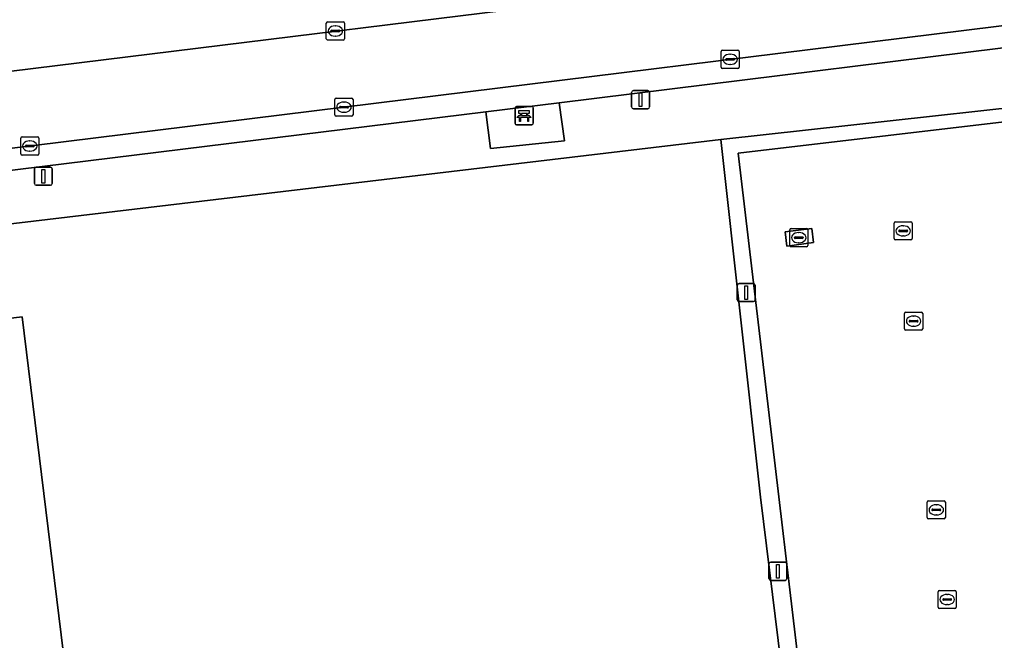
# Model space of a CAD drawing. Extents: x 161477 to 163040, y 383680 to 384871.
# Drawn here: x 162175.3 to 162229.1, y 384011.8 to 384046.1 of the extents above; entities that cross this region are included whole.
import ezdxf

# ---------------------------------------------------------------- set-up
doc = ezdxf.new("R2010")
doc.units = 0
for name, color, linetype in [('IMGEO_Bank', 7, 'Continuous'), ('IMGEO_Berm_groen', 7, 'Continuous'), ('IMGEO_Erf', 7, 'Continuous'), ('IMGEO_Grasland_overig', 7, 'Continuous'), ('IMGEO_Groenvoorziening', 7, 'Continuous'), ('IMGEO_Haag', 7, 'Continuous'), ('IMGEO_Kolk', 7, 'Continuous'), ('IMGEO_Lichtmast', 7, 'Continuous'), ('IMGEO_Loofbos', 7, 'Continuous'), ('IMGEO_Rijbaan_lokaal_gesloten', 7, 'Continuous'), ('IMGEO_Rioolput', 7, 'Continuous'), ('IMGEO_Terreindeel_open', 7, 'Continuous'), ('IMGEO_Voetpad_open', 7, 'Continuous')]:
    doc.layers.add(name, color=color, linetype=linetype)

msp = doc.modelspace()

# ---------------------------------------------------------------- linework, layer by layer
at = {"layer": 'IMGEO_Bank'}
for p, q in [((162202.681, 384040.354), (162202.681, 384041.195)), ((162202.681, 384041.195), (162202.681, 384040.354)), ((162202.756, 384041.279), (162203.597, 384041.279)), ((162203.597, 384041.279), (162202.756, 384041.279)), ((162203.681, 384041.204), (162203.681, 384040.363)), ((162203.681, 384040.363), (162203.681, 384041.204)), ((162203.378, 384040.677), (162202.985, 384040.677)), ((162202.99, 384040.785), (162202.99, 384040.891)), ((162203.034, 384040.891), (162203.034, 384040.785)), ((162203.322, 384040.897), (162203.04, 384040.897)), ((162203.04, 384040.779), (162203.322, 384040.779)), ((162203.328, 384040.785), (162203.328, 384040.891)), ((162203.372, 384040.891), (162203.372, 384040.785)), ((162203.606, 384040.279), (162202.765, 384040.279)), ((162202.765, 384040.279), (162203.606, 384040.279))]:
    msp.add_line(p, q, dxfattribs=at)
for points in [[(162202.984, 384040.897), (162202.898, 384040.897), (162202.898, 384041.058), (162203.461, 384041.058), (162203.461, 384040.897), (162203.378, 384040.897)], [(162202.928, 384040.677), (162202.786, 384040.677), (162202.898, 384040.779), (162202.984, 384040.779)], [(162202.978, 384040.67), (162202.978, 384040.463), (162202.935, 384040.463), (162202.935, 384040.67)], [(162203.378, 384040.779), (162203.461, 384040.779), (162203.573, 384040.677), (162203.434, 384040.677)], [(162203.428, 384040.67), (162203.428, 384040.463), (162203.384, 384040.463), (162203.384, 384040.67)]]:
    msp.add_lwpolyline(points, dxfattribs=at)
for centre, radius, start, end in [((162202.759, 384041.201), 0.0779, 92.4484, 184.2845), ((162202.759, 384041.201), 0.0779, 92.4484, 184.2845), ((162203.603, 384041.201), 0.0779, 2.4484, 94.2845), ((162203.603, 384041.201), 0.0779, 2.4484, 94.2845), ((162202.928, 384040.67), 0.00671, 2.8957, 87.1043), ((162202.985, 384040.67), 0.00671, 92.8957, 177.1043), ((162202.983, 384040.89), 0.00671, 2.8957, 87.1043), ((162202.983, 384040.786), 0.00671, 272.8957, 357.1043), ((162203.04, 384040.89), 0.00671, 92.8957, 177.1043), ((162203.04, 384040.786), 0.00671, 182.8957, 267.1043), ((162203.322, 384040.89), 0.00671, 2.8957, 87.1043), ((162203.322, 384040.786), 0.00671, 272.8957, 357.1043), ((162203.379, 384040.89), 0.00671, 92.8957, 177.1043), ((162203.379, 384040.786), 0.00671, 182.8957, 267.1043), ((162203.377, 384040.67), 0.00671, 2.8957, 87.1043), ((162203.434, 384040.67), 0.00671, 92.8957, 177.1043), ((162202.759, 384040.357), 0.0779, 182.4484, 274.2845), ((162202.759, 384040.357), 0.0779, 182.4484, 274.2845), ((162203.603, 384040.357), 0.0779, 272.4484, 4.2845), ((162203.603, 384040.357), 0.0779, 272.4484, 4.2845)]:
    msp.add_arc(centre, radius, start, end, dxfattribs=at)
at = {"layer": 'IMGEO_Berm_groen'}
msp.add_lwpolyline([(161987.776, 384020.184), (162234.886, 384050.639)], dxfattribs=at)
at = {"layer": 'IMGEO_Erf'}
msp.add_lwpolyline([(162240.134, 384041.676), (162214.99, 384038.711), (162220.046, 383995.991), (162219.917, 383995.975), (162220.125, 383994.277), (162232.022, 383995.683)], dxfattribs=at)
for points in [[(162219.148, 384033.778), (162217.685, 384033.59), (162217.584, 384034.375), (162219.047, 384034.563)], [(162175.489, 384029.688), (162166.71, 384028.641), (162137.283, 384025.131), (162137.125, 384025.112), (162122.232, 384023.376), (162090.824, 384019.441), (162089.576, 384019.285), (162090.977, 384006.631), (162094.135, 383981.528), (162101.536, 383982.461), (162106.533, 383983.071), (162119.031, 383984.556), (162128.897, 383985.808), (162128.804, 383986.543), (162160.475, 383990.425), (162161.858, 383988.981), (162164.886, 383989.347), (162165.577, 383991.043), (162176.489, 383992.363), (162180.022, 383992.804)]]:
    msp.add_lwpolyline(points, close=True, dxfattribs=at)
at = {"layer": 'IMGEO_Grasland_overig'}
msp.add_lwpolyline([(162235.705, 384045.271), (162205.117, 384041.494), (162205.419, 384039.381), (162201.323, 384038.96), (162201.07, 384040.995), (162166.269, 384036.698), (162166.811, 384033.864), (162214.028, 384039.472), (162240.057, 384042.327)], dxfattribs=at)
at = {"layer": 'IMGEO_Groenvoorziening'}
msp.add_lwpolyline([(162240.057, 384042.327), (162214.028, 384039.472), (162216.229, 384019.733), (162219.167, 383995.88), (162219.917, 383995.975), (162220.046, 383995.991), (162214.99, 384038.711), (162240.134, 384041.676)], close=True, dxfattribs=at)
at = {"layer": 'IMGEO_Haag'}
msp.add_lwpolyline([(162240.134, 384041.676), (162240.057, 384042.327), (162214.028, 384039.472), (162216.229, 384019.733), (162219.167, 383995.88), (162219.917, 383995.975), (162220.046, 383995.991), (162214.99, 384038.711)], close=True, dxfattribs=at)
at = {"layer": 'IMGEO_Kolk'}
for p, q in [((162192.269, 384045.022), (162192.269, 384045.874)), ((162192.344, 384045.948), (162193.196, 384045.948)), ((162193.27, 384045.874), (162193.27, 384045.022)), ((162192.528, 384045.442), (162192.528, 384045.454)), ((162192.966, 384045.405), (162192.568, 384045.405)), ((162192.571, 384045.491), (162192.969, 384045.491)), ((162192.757, 384045.728), (162192.782, 384045.728)), ((162193.012, 384045.454), (162193.012, 384045.442)), ((162193.196, 384044.948), (162192.344, 384044.948)), ((162192.78, 384045.168), (162192.755, 384045.168)), ((162214.05, 384043.458), (162214.05, 384044.31)), ((162214.125, 384044.384), (162214.977, 384044.384)), ((162215.051, 384044.31), (162215.051, 384043.458)), ((162214.309, 384043.878), (162214.309, 384043.89)), ((162214.747, 384043.841), (162214.349, 384043.841)), ((162214.352, 384043.927), (162214.75, 384043.927)), ((162214.538, 384044.164), (162214.563, 384044.164)), ((162214.793, 384043.89), (162214.793, 384043.878)), ((162214.977, 384043.384), (162214.125, 384043.384)), ((162214.561, 384043.604), (162214.536, 384043.604)), ((162192.744, 384040.823), (162192.744, 384041.675)), ((162192.819, 384041.749), (162193.671, 384041.749)), ((162193.232, 384041.529), (162193.257, 384041.529)), ((162193.745, 384041.675), (162193.745, 384040.823)), ((162193.003, 384041.243), (162193.003, 384041.255)), ((162193.441, 384041.206), (162193.043, 384041.206)), ((162193.046, 384041.292), (162193.444, 384041.292)), ((162193.255, 384040.969), (162193.23, 384040.969)), ((162193.487, 384041.255), (162193.487, 384041.243)), ((162193.671, 384040.749), (162192.819, 384040.749)), ((162175.409, 384038.679), (162175.409, 384039.531)), ((162175.484, 384039.605), (162176.336, 384039.605)), ((162175.897, 384039.385), (162175.922, 384039.385)), ((162176.41, 384039.531), (162176.41, 384038.679)), ((162175.668, 384039.099), (162175.668, 384039.111)), ((162176.106, 384039.062), (162175.708, 384039.062)), ((162175.711, 384039.148), (162176.109, 384039.148)), ((162175.92, 384038.825), (162175.895, 384038.825)), ((162176.152, 384039.111), (162176.152, 384039.099)), ((162176.336, 384038.605), (162175.484, 384038.605)), ((162223.598, 384033.997), (162223.598, 384034.849)), ((162223.673, 384034.923), (162224.525, 384034.923)), ((162224.086, 384034.703), (162224.111, 384034.703)), ((162224.599, 384034.849), (162224.599, 384033.997)), ((162223.857, 384034.417), (162223.857, 384034.429)), ((162224.295, 384034.38), (162223.897, 384034.38)), ((162223.9, 384034.466), (162224.298, 384034.466)), ((162224.109, 384034.143), (162224.084, 384034.143)), ((162224.341, 384034.429), (162224.341, 384034.417)), ((162224.525, 384033.923), (162223.673, 384033.923)), ((162224.17, 384029.02), (162224.17, 384029.872)), ((162224.245, 384029.946), (162225.097, 384029.946)), ((162224.658, 384029.726), (162224.683, 384029.726)), ((162225.171, 384029.872), (162225.171, 384029.02)), ((162224.429, 384029.44), (162224.429, 384029.452)), ((162224.867, 384029.403), (162224.469, 384029.403)), ((162224.472, 384029.489), (162224.87, 384029.489)), ((162224.681, 384029.166), (162224.656, 384029.166)), ((162224.913, 384029.452), (162224.913, 384029.44)), ((162225.097, 384028.946), (162224.245, 384028.946)), ((162225.422, 384018.614), (162225.422, 384019.466)), ((162225.497, 384019.54), (162226.349, 384019.54)), ((162226.423, 384019.466), (162226.423, 384018.614)), ((162225.681, 384019.034), (162225.681, 384019.046)), ((162226.119, 384018.997), (162225.721, 384018.997)), ((162225.724, 384019.083), (162226.122, 384019.083)), ((162225.91, 384019.32), (162225.935, 384019.32)), ((162226.165, 384019.046), (162226.165, 384019.034)), ((162226.349, 384018.54), (162225.497, 384018.54)), ((162225.933, 384018.76), (162225.908, 384018.76)), ((162226.022, 384013.672), (162226.022, 384014.524)), ((162226.097, 384014.598), (162226.949, 384014.598)), ((162226.281, 384014.092), (162226.281, 384014.104)), ((162226.324, 384014.141), (162226.722, 384014.141)), ((162226.51, 384014.378), (162226.535, 384014.378)), ((162226.765, 384014.104), (162226.765, 384014.092)), ((162227.023, 384014.524), (162227.023, 384013.672)), ((162226.949, 384013.598), (162226.097, 384013.598)), ((162226.719, 384014.055), (162226.321, 384014.055)), ((162226.533, 384013.818), (162226.508, 384013.818))]:
    msp.add_line(p, q, dxfattribs=at)
for points in [[(162192.269, 384045.022), (162192.269, 384045.874)], [(162192.344, 384045.948), (162193.196, 384045.948)], [(162193.27, 384045.874), (162193.27, 384045.022)], [(162193.196, 384044.948), (162192.344, 384044.948)], [(162214.05, 384043.458), (162214.05, 384044.31)], [(162214.125, 384044.384), (162214.977, 384044.384)], [(162215.051, 384044.31), (162215.051, 384043.458)], [(162214.977, 384043.384), (162214.125, 384043.384)], [(162192.744, 384040.823), (162192.744, 384041.675)], [(162192.819, 384041.749), (162193.671, 384041.749)], [(162193.745, 384041.675), (162193.745, 384040.823)], [(162193.671, 384040.749), (162192.819, 384040.749)], [(162175.409, 384038.679), (162175.409, 384039.531)], [(162175.484, 384039.605), (162176.336, 384039.605)], [(162176.41, 384039.531), (162176.41, 384038.679)], [(162176.336, 384038.605), (162175.484, 384038.605)], [(162223.598, 384033.997), (162223.598, 384034.849)], [(162223.673, 384034.923), (162224.525, 384034.923)], [(162224.599, 384034.849), (162224.599, 384033.997)], [(162224.525, 384033.923), (162223.673, 384033.923)], [(162224.17, 384029.02), (162224.17, 384029.872)], [(162224.245, 384029.946), (162225.097, 384029.946)], [(162225.171, 384029.872), (162225.171, 384029.02)], [(162225.097, 384028.946), (162224.245, 384028.946)], [(162225.422, 384018.614), (162225.422, 384019.466)], [(162225.497, 384019.54), (162226.349, 384019.54)], [(162226.423, 384019.466), (162226.423, 384018.614)], [(162226.349, 384018.54), (162225.497, 384018.54)], [(162226.022, 384013.672), (162226.022, 384014.524)], [(162226.097, 384014.598), (162226.949, 384014.598)], [(162227.023, 384014.524), (162227.023, 384013.672)], [(162226.949, 384013.598), (162226.097, 384013.598)]]:
    msp.add_lwpolyline(points, dxfattribs=at)
for centre, radius, start, end in [((162192.346, 384045.872), 0.0765, 91.552, 178.448), ((162192.346, 384045.872), 0.0765, 91.552, 178.448), ((162193.194, 384045.872), 0.0765, 1.552, 88.448), ((162193.194, 384045.872), 0.0765, 1.552, 88.448), ((162192.568, 384045.451), 0.0403, 85.8775, 175.7526), ((162192.565, 384045.441), 0.0366, 178.938, 274.7102), ((162192.969, 384045.448), 0.043, 264.8664, 352.4533), ((162192.973, 384045.453), 0.0386, 1.7309, 96.639), ((162192.346, 384045.024), 0.0765, 181.552, 268.448), ((162192.346, 384045.024), 0.0765, 181.552, 268.448), ((162193.194, 384045.024), 0.0765, 271.552, 358.448), ((162193.194, 384045.024), 0.0765, 271.552, 358.448), ((162214.127, 384044.308), 0.0765, 91.552, 178.448), ((162214.127, 384044.308), 0.0765, 91.552, 178.448), ((162214.975, 384044.308), 0.0765, 1.552, 88.448), ((162214.975, 384044.308), 0.0765, 1.552, 88.448), ((162214.349, 384043.887), 0.0403, 85.8775, 175.7526), ((162214.346, 384043.877), 0.0366, 178.938, 274.7102), ((162214.75, 384043.884), 0.043, 264.8664, 352.4533), ((162214.754, 384043.889), 0.0386, 1.7309, 96.639), ((162214.127, 384043.46), 0.0765, 181.552, 268.448), ((162214.127, 384043.46), 0.0765, 181.552, 268.448), ((162214.975, 384043.46), 0.0765, 271.552, 358.448), ((162214.975, 384043.46), 0.0765, 271.552, 358.448), ((162192.821, 384041.673), 0.0765, 91.552, 178.448), ((162192.821, 384041.673), 0.0765, 91.552, 178.448), ((162193.669, 384041.673), 0.0765, 1.552, 88.448), ((162193.669, 384041.673), 0.0765, 1.552, 88.448), ((162193.043, 384041.252), 0.0403, 85.8775, 175.7526), ((162193.04, 384041.242), 0.0366, 178.938, 274.7102), ((162193.444, 384041.249), 0.043, 264.8664, 352.4533), ((162193.448, 384041.254), 0.0386, 1.7309, 96.639), ((162192.821, 384040.825), 0.0765, 181.552, 268.448), ((162192.821, 384040.825), 0.0765, 181.552, 268.448), ((162193.669, 384040.825), 0.0765, 271.552, 358.448), ((162193.669, 384040.825), 0.0765, 271.552, 358.448), ((162175.486, 384039.529), 0.0765, 91.552, 178.448), ((162175.486, 384039.529), 0.0765, 91.552, 178.448), ((162176.334, 384039.529), 0.0765, 1.552, 88.448), ((162176.334, 384039.529), 0.0765, 1.552, 88.448), ((162175.708, 384039.108), 0.0403, 85.8775, 175.7526), ((162175.705, 384039.098), 0.0366, 178.938, 274.7102), ((162176.109, 384039.105), 0.043, 264.8664, 352.4533), ((162176.113, 384039.11), 0.0386, 1.7309, 96.639), ((162175.486, 384038.681), 0.0765, 181.552, 268.448), ((162175.486, 384038.681), 0.0765, 181.552, 268.448), ((162176.334, 384038.681), 0.0765, 271.552, 358.448), ((162176.334, 384038.681), 0.0765, 271.552, 358.448), ((162223.675, 384034.847), 0.0765, 91.552, 178.448), ((162223.675, 384034.847), 0.0765, 91.552, 178.448), ((162224.523, 384034.847), 0.0765, 1.552, 88.448), ((162224.523, 384034.847), 0.0765, 1.552, 88.448), ((162223.675, 384033.999), 0.0765, 181.552, 268.448), ((162223.675, 384033.999), 0.0765, 181.552, 268.448), ((162223.897, 384034.426), 0.0403, 85.8775, 175.7526), ((162223.894, 384034.416), 0.0366, 178.938, 274.7102), ((162224.298, 384034.423), 0.043, 264.8664, 352.4533), ((162224.302, 384034.428), 0.0386, 1.7309, 96.639), ((162224.523, 384033.999), 0.0765, 271.552, 358.448), ((162224.523, 384033.999), 0.0765, 271.552, 358.448), ((162224.247, 384029.87), 0.0765, 91.552, 178.448), ((162224.247, 384029.87), 0.0765, 91.552, 178.448), ((162225.095, 384029.87), 0.0765, 1.552, 88.448), ((162225.095, 384029.87), 0.0765, 1.552, 88.448), ((162224.469, 384029.449), 0.0403, 85.8775, 175.7526), ((162224.466, 384029.439), 0.0366, 178.938, 274.7102), ((162224.87, 384029.446), 0.043, 264.8664, 352.4533), ((162224.874, 384029.451), 0.0386, 1.7309, 96.639), ((162224.247, 384029.022), 0.0765, 181.552, 268.448), ((162224.247, 384029.022), 0.0765, 181.552, 268.448), ((162225.095, 384029.022), 0.0765, 271.552, 358.448), ((162225.095, 384029.022), 0.0765, 271.552, 358.448), ((162225.499, 384019.464), 0.0765, 91.552, 178.448), ((162225.499, 384019.464), 0.0765, 91.552, 178.448), ((162226.347, 384019.464), 0.0765, 1.552, 88.448), ((162226.347, 384019.464), 0.0765, 1.552, 88.448), ((162225.721, 384019.043), 0.0403, 85.8775, 175.7526), ((162225.718, 384019.033), 0.0366, 178.938, 274.7102), ((162226.122, 384019.04), 0.043, 264.8664, 352.4533), ((162226.126, 384019.045), 0.0386, 1.7309, 96.639), ((162225.499, 384018.616), 0.0765, 181.552, 268.448), ((162225.499, 384018.616), 0.0765, 181.552, 268.448), ((162226.347, 384018.616), 0.0765, 271.552, 358.448), ((162226.347, 384018.616), 0.0765, 271.552, 358.448), ((162226.099, 384014.522), 0.0765, 91.552, 178.448), ((162226.099, 384014.522), 0.0765, 91.552, 178.448), ((162226.321, 384014.101), 0.0403, 85.8775, 175.7526), ((162226.318, 384014.091), 0.0366, 178.938, 274.7102), ((162226.722, 384014.098), 0.043, 264.8664, 352.4533), ((162226.726, 384014.103), 0.0386, 1.7309, 96.639), ((162226.947, 384014.522), 0.0765, 1.552, 88.448), ((162226.947, 384014.522), 0.0765, 1.552, 88.448), ((162226.099, 384013.674), 0.0765, 181.552, 268.448), ((162226.099, 384013.674), 0.0765, 181.552, 268.448), ((162226.947, 384013.674), 0.0765, 271.552, 358.448), ((162226.947, 384013.674), 0.0765, 271.552, 358.448)]:
    msp.add_arc(centre, radius, start, end, dxfattribs=at)
for centre, major_axis, ratio, start_param, end_param in [((162192.756, 384045.448), (-0.387, 0.002), 0.722429, 4.712389, 7.853982), ((162192.781, 384045.448), (-0.39, 0.002), 0.717154, 1.570796, 4.712389), ((162214.537, 384043.884), (-0.387, 0.002), 0.722429, 4.712389, 7.853982), ((162214.562, 384043.884), (-0.39, 0.002), 0.717154, 1.570796, 4.712389), ((162193.231, 384041.249), (-0.387, 0.002), 0.722429, 4.712389, 7.853982), ((162193.256, 384041.249), (-0.39, 0.002), 0.717154, 1.570796, 4.712389), ((162175.896, 384039.105), (-0.387, 0.002), 0.722429, 4.712389, 7.853982), ((162175.921, 384039.105), (-0.39, 0.002), 0.717154, 1.570796, 4.712389), ((162224.085, 384034.423), (-0.387, 0.002), 0.722429, 4.712389, 7.853982), ((162224.11, 384034.423), (-0.39, 0.002), 0.717154, 1.570796, 4.712389), ((162224.657, 384029.446), (-0.387, 0.002), 0.722429, 4.712389, 7.853982), ((162224.682, 384029.446), (-0.39, 0.002), 0.717154, 1.570796, 4.712389), ((162225.909, 384019.04), (-0.387, 0.002), 0.722429, 4.712389, 7.853982), ((162225.934, 384019.04), (-0.39, 0.002), 0.717154, 1.570796, 4.712389), ((162226.509, 384014.098), (-0.387, 0.002), 0.722429, 4.712389, 7.853982), ((162226.534, 384014.098), (-0.39, 0.002), 0.717154, 1.570796, 4.712389)]:
    msp.add_ellipse(centre, major_axis=major_axis, ratio=ratio, start_param=start_param, end_param=end_param, dxfattribs=at)
at = {"layer": 'IMGEO_Lichtmast'}
for p, q in [((162209.113, 384041.263), (162209.113, 384042.063)), ((162209.113, 384042.063), (162209.113, 384041.263)), ((162209.213, 384042.163), (162210.003, 384042.163)), ((162210.003, 384042.163), (162209.213, 384042.163)), ((162210.103, 384042.063), (162210.103, 384041.263)), ((162210.103, 384041.263), (162210.103, 384042.063)), ((162210.003, 384041.163), (162209.213, 384041.163)), ((162209.213, 384041.163), (162210.003, 384041.163)), ((162176.165, 384037.037), (162176.165, 384037.837)), ((162176.165, 384037.837), (162176.165, 384037.037)), ((162176.265, 384037.937), (162177.055, 384037.937)), ((162177.055, 384037.937), (162176.265, 384037.937)), ((162177.155, 384037.837), (162177.155, 384037.037)), ((162177.155, 384037.037), (162177.155, 384037.837)), ((162177.055, 384036.937), (162176.265, 384036.937)), ((162176.265, 384036.937), (162177.055, 384036.937)), ((162214.94, 384030.624), (162214.94, 384031.424)), ((162214.94, 384031.424), (162214.94, 384030.624)), ((162215.04, 384031.524), (162215.83, 384031.524)), ((162215.83, 384031.524), (162215.04, 384031.524)), ((162215.93, 384031.424), (162215.93, 384030.624)), ((162215.93, 384030.624), (162215.93, 384031.424)), ((162215.83, 384030.524), (162215.04, 384030.524)), ((162215.04, 384030.524), (162215.83, 384030.524)), ((162216.686, 384015.253), (162216.686, 384016.053)), ((162216.686, 384016.053), (162216.686, 384015.253)), ((162216.786, 384016.153), (162217.576, 384016.153)), ((162217.576, 384016.153), (162216.786, 384016.153)), ((162217.676, 384016.053), (162217.676, 384015.253)), ((162217.676, 384015.253), (162217.676, 384016.053)), ((162217.576, 384015.153), (162216.786, 384015.153)), ((162216.786, 384015.153), (162217.576, 384015.153))]:
    msp.add_line(p, q, dxfattribs=at)
for points in [[(162209.533, 384042.038), (162209.683, 384042.038), (162209.683, 384041.288), (162209.533, 384041.288), (162209.533, 384042.038)], [(162176.585, 384037.812), (162176.735, 384037.812), (162176.735, 384037.062), (162176.585, 384037.062), (162176.585, 384037.812)], [(162215.36, 384031.399), (162215.51, 384031.399), (162215.51, 384030.649), (162215.36, 384030.649), (162215.36, 384031.399)], [(162217.106, 384016.028), (162217.256, 384016.028), (162217.256, 384015.278), (162217.106, 384015.278), (162217.106, 384016.028)]]:
    msp.add_lwpolyline(points, dxfattribs=at)
for centre, start, end in [((162209.213, 384042.063), 90, 180), ((162209.213, 384042.063), 90, 180), ((162210.003, 384042.063), 0, 90), ((162210.003, 384042.063), 360, 90), ((162209.213, 384041.263), 180, 270), ((162209.213, 384041.263), 180, 270), ((162210.003, 384041.263), 270, 0), ((162210.003, 384041.263), 270, 0), ((162176.265, 384037.837), 90, 180), ((162176.265, 384037.837), 90, 180), ((162177.055, 384037.837), 0, 90), ((162177.055, 384037.837), 360, 90), ((162176.265, 384037.037), 180, 270), ((162176.265, 384037.037), 180, 270), ((162177.055, 384037.037), 270, 0), ((162177.055, 384037.037), 270, 0), ((162215.04, 384031.424), 90, 180), ((162215.04, 384031.424), 90, 180), ((162215.83, 384031.424), 0, 90), ((162215.83, 384031.424), 360, 90), ((162215.04, 384030.624), 180, 270), ((162215.04, 384030.624), 180, 270), ((162215.83, 384030.624), 270, 0), ((162215.83, 384030.624), 270, 0), ((162216.786, 384016.053), 90, 180), ((162216.786, 384016.053), 90, 180), ((162217.576, 384016.053), 0, 90), ((162217.576, 384016.053), 360, 90), ((162216.786, 384015.253), 180, 270), ((162216.786, 384015.253), 180, 270), ((162217.576, 384015.253), 270, 0), ((162217.576, 384015.253), 270, 0)]:
    msp.add_arc(centre, 0.1, start, end, dxfattribs=at)
at = {"layer": 'IMGEO_Loofbos'}
msp.add_lwpolyline([(162219.167, 383995.88), (162216.229, 384019.733), (162214.028, 384039.472), (162166.811, 384033.864), (162167.204, 384031.806), (162166.352, 384031.702), (162166.71, 384028.641), (162175.489, 384029.688), (162180.022, 383992.804)], dxfattribs=at)
at = {"layer": 'IMGEO_Rijbaan_lokaal_gesloten'}
for points in [[(162234.886, 384050.639), (161987.776, 384020.184)], [(161981.63, 384015.178), (161994.527, 384016.771), (162120.907, 384032.335), (162136.714, 384034.256), (162236.067, 384046.546)]]:
    msp.add_lwpolyline(points, dxfattribs=at)
at = {"layer": 'IMGEO_Rioolput'}
for p, q in [((162217.909, 384034.551), (162218.761, 384034.551)), ((162217.834, 384033.625), (162217.834, 384034.477)), ((162218.093, 384034.045), (162218.093, 384034.057)), ((162218.531, 384034.008), (162218.133, 384034.008)), ((162218.136, 384034.094), (162218.534, 384034.094)), ((162218.322, 384034.331), (162218.347, 384034.331)), ((162218.577, 384034.057), (162218.577, 384034.045)), ((162218.835, 384034.477), (162218.835, 384033.625)), ((162218.761, 384033.551), (162217.909, 384033.551)), ((162218.345, 384033.771), (162218.32, 384033.771))]:
    msp.add_line(p, q, dxfattribs=at)
for points in [[(162217.909, 384034.551), (162218.761, 384034.551)], [(162217.834, 384033.625), (162217.834, 384034.477)], [(162218.835, 384034.477), (162218.835, 384033.625)], [(162218.761, 384033.551), (162217.909, 384033.551)]]:
    msp.add_lwpolyline(points, dxfattribs=at)
for centre, radius, start, end in [((162217.911, 384034.475), 0.0765, 91.552, 178.448), ((162217.911, 384034.475), 0.0765, 91.552, 178.448), ((162218.759, 384034.475), 0.0765, 1.552, 88.448), ((162218.759, 384034.475), 0.0765, 1.552, 88.448), ((162218.133, 384034.054), 0.0403, 85.8775, 175.7526), ((162218.13, 384034.044), 0.0366, 178.938, 274.7102), ((162218.534, 384034.051), 0.043, 264.8664, 352.4533), ((162218.538, 384034.056), 0.0386, 1.7309, 96.639), ((162217.911, 384033.627), 0.0765, 181.552, 268.448), ((162217.911, 384033.627), 0.0765, 181.552, 268.448), ((162218.759, 384033.627), 0.0765, 271.552, 358.448), ((162218.759, 384033.627), 0.0765, 271.552, 358.448)]:
    msp.add_arc(centre, radius, start, end, dxfattribs=at)
for centre, major_axis, ratio, start_param, end_param in [((162218.321, 384034.051), (-0.387, 0.002), 0.722429, 4.712389, 7.853982), ((162218.346, 384034.051), (-0.39, 0.002), 0.717154, 1.570796, 4.712389)]:
    msp.add_ellipse(centre, major_axis=major_axis, ratio=ratio, start_param=start_param, end_param=end_param, dxfattribs=at)
at = {"layer": 'IMGEO_Terreindeel_open'}
msp.add_lwpolyline([(162219.148, 384033.778), (162219.047, 384034.563), (162217.584, 384034.375), (162217.685, 384033.59)], close=True, dxfattribs=at)
at = {"layer": 'IMGEO_Voetpad_open'}
for points in [[(162236.067, 384046.546), (162136.714, 384034.256), (162136.852, 384033.066), (162166.269, 384036.698), (162201.07, 384040.995)], [(162201.07, 384040.995), (162205.117, 384041.494), (162235.705, 384045.271)]]:
    msp.add_lwpolyline(points, dxfattribs=at)
msp.add_lwpolyline([(162205.117, 384041.494), (162201.07, 384040.995), (162201.323, 384038.96), (162205.419, 384039.381)], close=True, dxfattribs=at)

doc.saveas('drawing.dxf')
